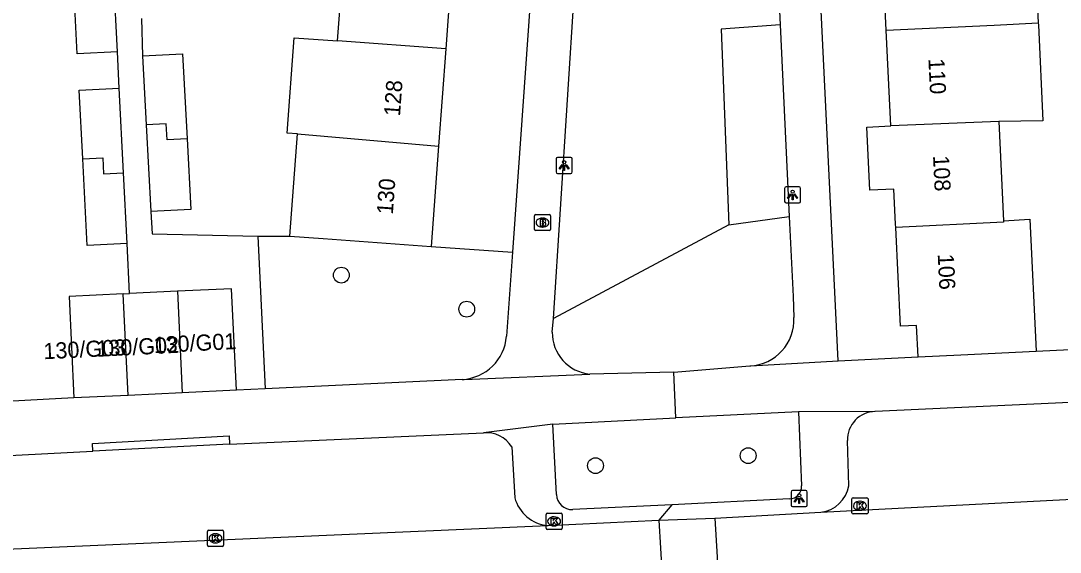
# Model space of a CAD drawing. Extents: x 161084 to 161928, y 385355 to 386522.
# Drawn here: x 161504.7 to 161569.1, y 386250.6 to 386283.6 of the extents above; entities that cross this region are included whole.
import ezdxf

# ---------------------------------------------------------------- set-up
doc = ezdxf.new("R2010")
doc.units = 0
for name, color, linetype in [('IMGEO_Boom', 7, 'Continuous'), ('IMGEO_Brandkraan', 7, 'Continuous'), ('IMGEO_Groenvoorziening', 7, 'Continuous'), ('IMGEO_Kolk', 7, 'Continuous'), ('IMGEO_Lichtpunt', 7, 'Continuous'), ('IMGEO_Pand', 7, 'Continuous'), ('IMGEO_Pand_nummerreeks', 7, 'Continuous'), ('IMGEO_Rijbaan_lokaal_open', 7, 'Continuous'), ('IMGEO_Voetpad_open', 7, 'Continuous')]:
    doc.layers.add(name, color=color, linetype=linetype)

msp = doc.modelspace()

# ---------------------------------------------------------------- linework, layer by layer
at = {"layer": 'IMGEO_Boom'}
for centre in [(161524.56, 386267.793), (161532.326, 386265.683), (161549.762, 386256.597), (161540.301, 386255.98)]:
    msp.add_circle(centre, 0.489, dxfattribs=at)
at = {"layer": 'IMGEO_Brandkraan'}
for p, q in [((161536.519, 386270.624), (161536.519, 386271.476)), ((161536.594, 386271.55), (161537.446, 386271.55)), ((161537.007, 386271.33), (161537.032, 386271.33)), ((161537.52, 386271.476), (161537.52, 386270.624)), ((161537.446, 386270.55), (161536.594, 386270.55)), ((161537.03, 386270.77), (161537.005, 386270.77))]:
    msp.add_line(p, q, dxfattribs=at)
for points in [[(161536.519, 386270.624), (161536.519, 386271.476)], [(161536.594, 386271.55), (161537.446, 386271.55)], [(161536.867, 386271.25), (161536.867, 386270.85), (161537.08, 386270.85)], [(161537.098, 386271.25), (161536.867, 386271.25)], [(161537.046, 386271.169), (161536.992, 386271.169), (161536.992, 386271.093)], [(161536.992, 386271.093), (161537.045, 386271.093)], [(161537.52, 386271.476), (161537.52, 386270.624)], [(161537.446, 386270.55), (161536.594, 386270.55)], [(161537.054, 386271.017), (161536.992, 386271.017), (161536.992, 386270.936)], [(161536.992, 386270.936), (161537.054, 386270.936)]]:
    msp.add_lwpolyline(points, dxfattribs=at)
for centre, radius, start, end in [((161536.596, 386271.474), 0.0765, 91.55205, 178.44795), ((161536.596, 386271.474), 0.0765, 91.55205, 178.44795), ((161537.047, 386271.131), 0.0379, 267.82845, 90.93552), ((161537.102, 386271.105), 0.145, 59.4692, 91.53667), ((161537.127, 386271.152), 0.0922, 285.51372, 58.15012), ((161537.444, 386271.474), 0.0765, 1.55205, 88.44795), ((161537.444, 386271.474), 0.0765, 1.55205, 88.44795), ((161536.596, 386270.626), 0.0765, 181.55205, 268.44795), ((161536.596, 386270.626), 0.0765, 181.55205, 268.44795), ((161537.055, 386270.976), 0.0404, 269.87594, 90.50774), ((161537.086, 386271.101), 0.251, 268.66757, 293.53466), ((161537.132, 386270.96), 0.105, 301.31148, 78.98903), ((161537.444, 386270.626), 0.0765, 271.55205, 358.44795), ((161537.444, 386270.626), 0.0765, 271.55205, 358.44795)]:
    msp.add_arc(centre, radius, start, end, dxfattribs=at)
for centre, major_axis, ratio, start_param, end_param in [((161537.006, 386271.05), (-0.387, 0.002), 0.722429, 4.712389, 7.853982), ((161537.031, 386271.05), (-0.39, 0.002), 0.717154, 1.570796, 4.712389)]:
    msp.add_ellipse(centre, major_axis=major_axis, ratio=ratio, start_param=start_param, end_param=end_param, dxfattribs=at)
at = {"layer": 'IMGEO_Groenvoorziening'}
for points in [[(161551.747, 386283.318), (161548.095, 386283.04), (161548.567, 386270.914)], [(161548.567, 386270.914), (161552.304, 386271.425)], [(161548.567, 386270.914), (161537.696, 386265.112)], [(161519.376, 386270.215), (161521.374, 386270.215)], [(161530.13, 386269.578), (161535.153, 386269.212)]]:
    msp.add_lwpolyline(points, dxfattribs=at)
at = {"layer": 'IMGEO_Kolk'}
for p, q in [((161556.182, 386253.061), (161556.182, 386253.913)), ((161556.257, 386253.987), (161557.109, 386253.987)), ((161556.67, 386253.767), (161556.695, 386253.767)), ((161557.183, 386253.913), (161557.183, 386253.061)), ((161556.693, 386253.207), (161556.668, 386253.207)), ((161537.239, 386252.097), (161537.239, 386252.949)), ((161537.314, 386253.023), (161538.166, 386253.023)), ((161537.727, 386252.803), (161537.752, 386252.803)), ((161538.24, 386252.949), (161538.24, 386252.097)), ((161557.109, 386252.987), (161556.257, 386252.987)), ((161516.261, 386251.045), (161516.261, 386251.897)), ((161516.336, 386251.971), (161517.188, 386251.971)), ((161517.262, 386251.897), (161517.262, 386251.045)), ((161538.166, 386252.023), (161537.314, 386252.023)), ((161537.75, 386252.243), (161537.725, 386252.243)), ((161516.772, 386251.191), (161516.747, 386251.191)), ((161516.749, 386251.751), (161516.774, 386251.751)), ((161517.188, 386250.971), (161516.336, 386250.971))]:
    msp.add_line(p, q, dxfattribs=at)
for points in [[(161556.182, 386253.061), (161556.182, 386253.913)], [(161556.257, 386253.987), (161557.109, 386253.987)], [(161557.183, 386253.913), (161557.183, 386253.061)], [(161556.503, 386253.687), (161556.626, 386253.687), (161556.626, 386253.536), (161556.756, 386253.687), (161556.92, 386253.687), (161556.774, 386253.536), (161556.927, 386253.287), (161556.775, 386253.287), (161556.69, 386253.451), (161556.626, 386253.384), (161556.626, 386253.287), (161556.503, 386253.287), (161556.503, 386253.687)], [(161537.239, 386252.097), (161537.239, 386252.949)], [(161537.314, 386253.023), (161538.166, 386253.023)], [(161537.56, 386252.723), (161537.683, 386252.723), (161537.683, 386252.572), (161537.813, 386252.723), (161537.977, 386252.723), (161537.831, 386252.572), (161537.984, 386252.323), (161537.832, 386252.323), (161537.747, 386252.487), (161537.683, 386252.42), (161537.683, 386252.323), (161537.56, 386252.323), (161537.56, 386252.723)], [(161538.24, 386252.949), (161538.24, 386252.097)], [(161557.109, 386252.987), (161556.257, 386252.987)], [(161516.261, 386251.045), (161516.261, 386251.897)], [(161516.336, 386251.971), (161517.188, 386251.971)], [(161517.262, 386251.897), (161517.262, 386251.045)], [(161538.166, 386252.023), (161537.314, 386252.023)], [(161516.582, 386251.671), (161516.705, 386251.671), (161516.705, 386251.52), (161516.835, 386251.671), (161516.999, 386251.671), (161516.853, 386251.52), (161517.006, 386251.271), (161516.854, 386251.271), (161516.769, 386251.435), (161516.705, 386251.368), (161516.705, 386251.271), (161516.582, 386251.271), (161516.582, 386251.671)], [(161517.188, 386250.971), (161516.336, 386250.971)]]:
    msp.add_lwpolyline(points, dxfattribs=at)
for centre, start, end in [((161556.259, 386253.911), 91.55205, 178.44795), ((161556.259, 386253.911), 91.55205, 178.44795), ((161557.107, 386253.911), 1.55205, 88.44795), ((161557.107, 386253.911), 1.55205, 88.44795), ((161537.316, 386252.947), 91.55205, 178.44795), ((161537.316, 386252.947), 91.55205, 178.44795), ((161538.164, 386252.947), 1.55205, 88.44795), ((161538.164, 386252.947), 1.55205, 88.44795), ((161556.259, 386253.063), 181.55205, 268.44795), ((161556.259, 386253.063), 181.55205, 268.44795), ((161557.107, 386253.063), 271.55205, 358.44795), ((161557.107, 386253.063), 271.55205, 358.44795), ((161516.338, 386251.895), 91.55205, 178.44795), ((161516.338, 386251.895), 91.55205, 178.44795), ((161517.186, 386251.895), 1.55205, 88.44795), ((161517.186, 386251.895), 1.55205, 88.44795), ((161537.316, 386252.099), 181.55205, 268.44795), ((161537.316, 386252.099), 181.55205, 268.44795), ((161538.164, 386252.099), 271.55205, 358.44795), ((161538.164, 386252.099), 271.55205, 358.44795), ((161516.338, 386251.047), 181.55205, 268.44795), ((161516.338, 386251.047), 181.55205, 268.44795), ((161517.186, 386251.047), 271.55205, 358.44795), ((161517.186, 386251.047), 271.55205, 358.44795)]:
    msp.add_arc(centre, 0.0765, start, end, dxfattribs=at)
for centre, major_axis, ratio, start_param, end_param in [((161556.669, 386253.487), (-0.387, 0.002), 0.722429, 4.712389, 7.853982), ((161556.694, 386253.487), (-0.39, 0.002), 0.717154, 1.570796, 4.712389), ((161537.726, 386252.523), (-0.387, 0.002), 0.722429, 4.712389, 7.853982), ((161537.751, 386252.523), (-0.39, 0.002), 0.717154, 1.570796, 4.712389), ((161516.748, 386251.471), (-0.387, 0.002), 0.722429, 4.712389, 7.853982), ((161516.773, 386251.471), (-0.39, 0.002), 0.717154, 1.570796, 4.712389)]:
    msp.add_ellipse(centre, major_axis=major_axis, ratio=ratio, start_param=start_param, end_param=end_param, dxfattribs=at)
at = {"layer": 'IMGEO_Lichtpunt'}
for p, q in [((161537.864, 386274.996), (161537.864, 386274.189)), ((161537.864, 386274.996), (161537.864, 386274.189)), ((161538.766, 386275.091), (161537.958, 386275.091)), ((161538.766, 386275.091), (161537.958, 386275.091)), ((161538.86, 386274.189), (161538.86, 386274.996)), ((161538.86, 386274.189), (161538.86, 386274.996)), ((161537.958, 386274.095), (161538.766, 386274.095)), ((161537.958, 386274.095), (161538.766, 386274.095)), ((161552.015, 386273.174), (161552.015, 386272.367)), ((161552.015, 386273.174), (161552.015, 386272.367)), ((161552.917, 386273.269), (161552.109, 386273.269)), ((161552.917, 386273.269), (161552.109, 386273.269)), ((161553.011, 386272.367), (161553.011, 386273.174)), ((161553.011, 386272.367), (161553.011, 386273.174)), ((161552.109, 386272.273), (161552.917, 386272.273)), ((161552.109, 386272.273), (161552.917, 386272.273)), ((161553.324, 386254.434), (161552.516, 386254.434)), ((161553.324, 386254.434), (161552.516, 386254.434)), ((161552.422, 386254.339), (161552.422, 386253.532)), ((161552.422, 386254.339), (161552.422, 386253.532)), ((161553.418, 386253.532), (161553.418, 386254.339)), ((161553.418, 386253.532), (161553.418, 386254.339)), ((161552.516, 386253.438), (161553.324, 386253.438)), ((161552.516, 386253.438), (161553.324, 386253.438))]:
    msp.add_line(p, q, dxfattribs=at)
for points in [[(161538.238, 386274.66), (161538.277, 386274.632), (161538.089, 386274.37), (161538.051, 386274.397), (161538.238, 386274.66)], [(161538.34, 386274.612), (161538.387, 386274.612), (161538.387, 386274.29), (161538.34, 386274.29), (161538.34, 386274.612)], [(161538.45, 386274.632), (161538.488, 386274.659), (161538.675, 386274.397), (161538.636, 386274.369), (161538.45, 386274.632)], [(161552.389, 386272.838), (161552.428, 386272.81), (161552.24, 386272.548), (161552.202, 386272.575), (161552.389, 386272.838)], [(161552.491, 386272.79), (161552.538, 386272.79), (161552.538, 386272.468), (161552.491, 386272.468), (161552.491, 386272.79)], [(161552.601, 386272.81), (161552.639, 386272.837), (161552.826, 386272.575), (161552.787, 386272.547), (161552.601, 386272.81)], [(161552.796, 386254.003), (161552.835, 386253.975), (161552.647, 386253.713), (161552.609, 386253.74), (161552.796, 386254.003)], [(161552.898, 386253.955), (161552.945, 386253.955), (161552.945, 386253.633), (161552.898, 386253.633), (161552.898, 386253.955)], [(161553.008, 386253.975), (161553.046, 386254.002), (161553.233, 386253.74), (161553.194, 386253.712), (161553.008, 386253.975)]]:
    msp.add_lwpolyline(points, dxfattribs=at)
for centre in [(161538.363, 386274.794), (161552.514, 386272.972), (161552.921, 386254.137)]:
    msp.add_circle(centre, 0.0994, dxfattribs=at)
for centre, start, end in [((161537.958, 386274.996), 90, 180), ((161537.958, 386274.996), 90, 180), ((161538.766, 386274.996), 0, 90), ((161538.766, 386274.996), 0, 90), ((161537.958, 386274.189), 180, 270), ((161537.958, 386274.189), 180, 270), ((161538.766, 386274.189), 270, 0), ((161538.766, 386274.189), 270, 360), ((161552.109, 386273.174), 90, 180), ((161552.109, 386273.174), 90, 180), ((161552.917, 386273.174), 0, 90), ((161552.917, 386273.174), 0, 90), ((161552.109, 386272.367), 180, 270), ((161552.109, 386272.367), 180, 270), ((161552.917, 386272.367), 270, 0), ((161552.917, 386272.367), 270, 360), ((161552.516, 386254.339), 90, 180), ((161552.516, 386254.339), 90, 180), ((161553.324, 386254.339), 0, 90), ((161553.324, 386254.339), 0, 90), ((161552.516, 386253.532), 180, 270), ((161552.516, 386253.532), 180, 270), ((161553.324, 386253.532), 270, 0), ((161553.324, 386253.532), 270, 360)]:
    msp.add_arc(centre, 0.0946, start, end, dxfattribs=at)
at = {"layer": 'IMGEO_Pand'}
for points in [[(161567.444, 386289.491), (161567.449, 386289.389), (161567.5, 386288.307), (161567.732, 386283.43)], [(161524.326, 386282.318), (161524.563, 386285.569), (161521.875, 386285.765), (161522.078, 386288.549)], [(161558.315, 386282.976), (161558.026, 386289.04)], [(161531.463, 386287.865), (161531.023, 386281.83)], [(161510.69, 386281.632), (161508.2, 386281.508), (161507.929, 386286.909)], [(161510.69, 386281.632), (161510.469, 386286.036)], [(161558.315, 386282.976), (161564.999, 386283.295), (161567.732, 386283.43)], [(161567.732, 386283.43), (161567.738, 386283.312), (161568.022, 386277.362), (161565.282, 386277.321)], [(161558.598, 386277.048), (161558.315, 386282.976)], [(161521.835, 386276.549), (161521.207, 386276.603), (161521.637, 386282.514), (161524.326, 386282.318)], [(161531.023, 386281.83), (161524.326, 386282.318)], [(161512.24, 386281.396), (161514.717, 386281.52), (161515.003, 386276.239)], [(161512.24, 386281.396), (161512.473, 386277.113)], [(161531.023, 386281.83), (161530.583, 386275.796)], [(161508.538, 386275.008), (161508.325, 386279.272), (161510.801, 386279.396)], [(161511.064, 386274.133), (161510.801, 386279.396)], [(161515.003, 386276.239), (161513.759, 386276.176), (161513.709, 386277.176), (161512.473, 386277.113)], [(161512.473, 386277.113), (161512.764, 386271.744)], [(161558.899, 386270.75), (161558.889, 386270.955), (161558.785, 386273.132), (161557.287, 386273.061), (161557.102, 386276.977), (161558.598, 386277.048)], [(161565.282, 386277.321), (161558.598, 386277.048)], [(161565.282, 386277.321), (161565.576, 386271.169)], [(161521.374, 386270.215), (161521.835, 386276.549)], [(161521.835, 386276.549), (161530.583, 386275.796)], [(161515.003, 386276.239), (161515.24, 386271.867), (161512.764, 386271.744)], [(161530.583, 386275.796), (161530.13, 386269.578)], [(161508.538, 386275.008), (161509.785, 386275.071), (161509.835, 386274.071), (161511.064, 386274.133)], [(161511.283, 386269.758), (161508.807, 386269.634), (161508.538, 386275.008)], [(161511.283, 386269.758), (161511.064, 386274.133)], [(161565.576, 386271.169), (161565.581, 386271.069), (161558.899, 386270.75)], [(161565.576, 386271.169), (161567.206, 386271.271), (161567.594, 386263.081)], [(161560.282, 386262.731), (161560.189, 386264.679), (161559.19, 386264.631), (161558.899, 386270.75)], [(161521.374, 386270.215), (161523.433, 386270.067), (161530.13, 386269.578)], [(161511.045, 386266.628), (161507.691, 386266.466), (161507.995, 386260.176)], [(161511.045, 386266.628), (161511.438, 386266.647)], [(161511.349, 386260.338), (161511.045, 386266.628)], [(161514.399, 386266.79), (161511.438, 386266.647)], [(161518.057, 386260.662), (161517.753, 386266.952), (161514.399, 386266.79)], [(161514.399, 386266.79), (161514.703, 386260.5)], [(161560.282, 386262.731), (161562.929, 386262.859), (161567.594, 386263.081)], [(161511.349, 386260.338), (161507.995, 386260.176)], [(161514.703, 386260.5), (161511.349, 386260.338)], [(161518.057, 386260.662), (161514.703, 386260.5)]]:
    msp.add_lwpolyline(points, dxfattribs=at)
at = {"layer": 'IMGEO_Rijbaan_lokaal_open'}
for points in [[(161554.271, 386253.088), (161596.204, 386255.255)], [(161547.695, 386252.729), (161554.271, 386253.088)], [(161537.346, 386252.259), (161537.38, 386252.261), (161544.218, 386252.597)], [(161544.218, 386252.597), (161547.695, 386252.729)], [(161544.218, 386252.597), (161544.634, 386245.656)], [(161547.695, 386252.729), (161548.101, 386245.822)], [(161488.467, 386250), (161489.314, 386250), (161500, 386250.631), (161537.346, 386252.259)]]:
    msp.add_lwpolyline(points, dxfattribs=at)
at = {"layer": 'IMGEO_Voetpad_open'}
for points in [[(161555.335, 386262.468), (161553.164, 386307.196), (161553.052, 386309.497)], [(161537.947, 386308.684), (161537.742, 386305.786), (161535.153, 386269.212)], [(161550.867, 386302.086), (161551.664, 386285.09), (161551.747, 386283.318)], [(161537.696, 386265.112), (161538.998, 386285.469)], [(161512.178, 386283.702), (161512.24, 386281.396)], [(161551.747, 386283.318), (161552.304, 386271.425)], [(161510.801, 386279.396), (161510.69, 386281.632)], [(161512.764, 386271.744), (161512.839, 386270.362), (161519.376, 386270.215)], [(161552.304, 386271.425), (161552.537, 386266.466), (161552.598, 386265.166)], [(161519.376, 386270.215), (161519.836, 386260.746)], [(161511.438, 386266.647), (161511.283, 386269.758)], [(161535.153, 386269.212), (161534.785, 386264.009)], [(161537.627, 386264.263), (161537.696, 386265.112)], [(161567.594, 386263.081), (161574.346, 386263.399)], [(161555.335, 386262.468), (161560.282, 386262.731)], [(161545.148, 386261.784), (161549.866, 386262.164)], [(161549.866, 386262.164), (161549.921, 386262.158), (161555.335, 386262.468)], [(161532.049, 386261.324), (161532.16, 386261.31), (161539.961, 386261.659)], [(161545.148, 386261.784), (161539.961, 386261.659)], [(161545.271, 386258.933), (161545.148, 386261.784)], [(161532.049, 386261.324), (161519.836, 386260.746)], [(161507.995, 386260.176), (161500, 386259.739), (161488.978, 386259.137)], [(161519.836, 386260.746), (161518.057, 386260.662)], [(161574.603, 386260.119), (161557.631, 386259.328)], [(161537.662, 386258.558), (161545.271, 386258.933)], [(161552.88, 386259.307), (161545.271, 386258.933)], [(161557.631, 386259.328), (161557.616, 386259.33), (161552.88, 386259.307)], [(161552.88, 386259.307), (161553.066, 386254.722)], [(161537.662, 386258.558), (161533.361, 386258.019)], [(161537.877, 386254.185), (161537.662, 386258.558)], [(161509.166, 386256.882), (161509.142, 386257.352), (161517.602, 386257.818), (161517.627, 386257.319)], [(161517.627, 386257.319), (161533.361, 386258.019)], [(161517.627, 386257.319), (161509.166, 386256.882)], [(161535.114, 386257.14), (161535.301, 386253.988)], [(161555.991, 386254.725), (161555.904, 386257.536)], [(161491.401, 386255.993), (161500.006, 386256.408), (161509.166, 386256.882)], [(161552.328, 386253.915), (161545.024, 386253.558)], [(161545.024, 386253.558), (161538.899, 386253.258)], [(161545.024, 386253.558), (161544.218, 386252.597)]]:
    msp.add_lwpolyline(points, dxfattribs=at)
for centre, radius, start, end in [((161549.728, 386265.034), 2.873, 272.74858, 2.64327), ((161531.897, 386264.216), 2.896, 273.01342, 355.90855), ((161540.195, 386264.217), 2.569, 178.97279, 264.76781), ((161557.649, 386257.583), 1.745, 90.57769, 181.53871), ((161533.515, 386256.139), 1.886, 32.04871, 94.69053), ((161552.289, 386254.692), 0.778, 272.86968, 2.2446), ((161554.035, 386255.058), 1.984, 276.82577, 350.3416), ((161537.573, 386254.602), 2.354, 195.1131, 264.45941), ((161538.852, 386254.233), 0.976, 182.80654, 272.77457)]:
    msp.add_arc(centre, radius, start, end, dxfattribs=at)

# ---------------------------------------------------------------- texts
at = {"layer": 'IMGEO_Pand_nummerreeks'}
for s, rotation, p in [('110', 272.72905, (161560.923, 386281.213)), ('128', 85.82908, (161528.19, 386277.624)), ('108', 272.72707, (161561.21, 386275.195)), ('130', 85.82908, (161527.746, 386271.529)), ('106', 272.72707, (161561.501, 386269.091)), ('130/G01', 2.83411, (161512.951, 386262.954)), ('130/G03', 2.83411, (161506.128, 386262.574)), ('130/G02', 2.83614, (161509.406, 386262.726))]:
    msp.add_text(s, height=1, rotation=rotation, dxfattribs=at).set_placement(p)

doc.saveas('drawing.dxf')
